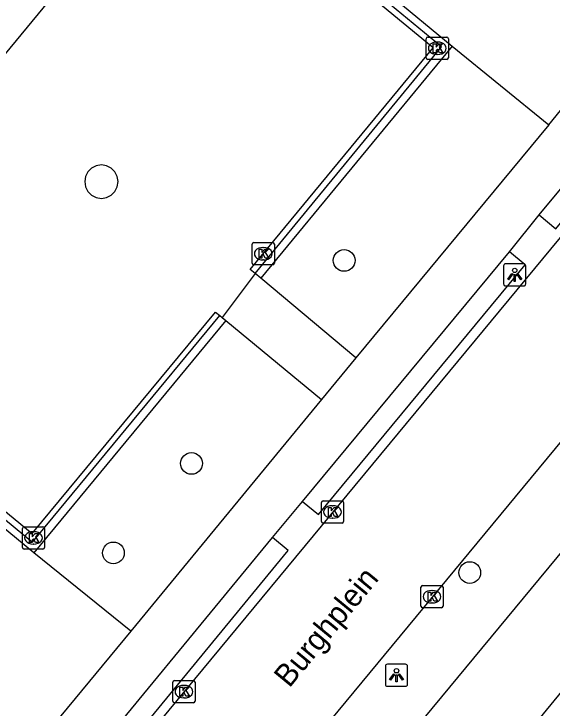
# Model space of a CAD drawing. Extents: x 162074 to 163034, y 381824 to 382557.
# Drawn here: x 162400.04 to 162424.23, y 382217.31 to 382248.53 of the extents above; entities that cross this region are included whole.
import ezdxf

# ---------------------------------------------------------------- set-up
doc = ezdxf.new("R2010")
doc.units = 0
for name, color, linetype in [('IMGEO_Boom', 7, 'Continuous'), ('IMGEO_Groenvoorziening', 7, 'Continuous'), ('IMGEO_Kolk', 7, 'Continuous'), ('IMGEO_Lichtpunt', 7, 'Continuous'), ('IMGEO_Muur', 7, 'Continuous'), ('IMGEO_Openbare_ruimte_label', 7, 'Continuous'), ('IMGEO_Pand', 7, 'Continuous'), ('IMGEO_Rijbaan_lokaal_open', 7, 'Continuous'), ('IMGEO_Terreindeel_halfverhard', 7, 'Continuous'), ('IMGEO_Voetpad_gesloten', 7, 'Continuous'), ('IMGEO_Voetpad_open', 7, 'Continuous')]:
    doc.layers.add(name, color=color, linetype=linetype)

msp = doc.modelspace()

# ---------------------------------------------------------------- linework, layer by layer
at = {"layer": 'IMGEO_Boom'}
for centre in [(162414.879, 382237.443), (162408.018, 382228.314), (162404.508, 382224.29), (162420.526, 382223.405)]:
    msp.add_circle(centre, 0.489, dxfattribs=at)
at = {"layer": 'IMGEO_Groenvoorziening'}
for points in [[(162419.741, 382247.083), (162424.079, 382243.537)], [(162405.299, 382220.769), (162400.932, 382224.293)]]:
    msp.add_lwpolyline(points, dxfattribs=at)
at = {"layer": 'IMGEO_Kolk'}
for p, q in [((162418.565, 382246.559), (162418.565, 382247.411)), ((162418.64, 382247.485), (162419.492, 382247.485)), ((162419.566, 382247.411), (162419.566, 382246.559)), ((162419.053, 382247.265), (162419.078, 382247.265)), ((162419.076, 382246.705), (162419.051, 382246.705)), ((162419.492, 382246.485), (162418.64, 382246.485)), ((162410.818, 382238.247), (162411.67, 382238.247)), ((162410.743, 382237.321), (162410.743, 382238.173)), ((162411.231, 382238.027), (162411.256, 382238.027)), ((162411.744, 382238.173), (162411.744, 382237.321)), ((162411.254, 382237.467), (162411.229, 382237.467)), ((162411.67, 382237.247), (162410.818, 382237.247)), ((162413.856, 382225.706), (162413.856, 382226.558)), ((162413.931, 382226.632), (162414.783, 382226.632)), ((162414.344, 382226.412), (162414.369, 382226.412)), ((162414.857, 382226.558), (162414.857, 382225.706)), ((162414.367, 382225.852), (162414.342, 382225.852)), ((162400.49, 382225.465), (162401.342, 382225.465)), ((162414.783, 382225.632), (162413.931, 382225.632)), ((162400.415, 382224.539), (162400.415, 382225.391)), ((162400.903, 382225.245), (162400.928, 382225.245)), ((162401.416, 382225.391), (162401.416, 382224.539)), ((162400.926, 382224.685), (162400.901, 382224.685)), ((162401.342, 382224.465), (162400.49, 382224.465)), ((162418.328, 382221.896), (162418.328, 382222.748)), ((162418.403, 382222.822), (162419.255, 382222.822)), ((162419.329, 382222.748), (162419.329, 382221.896)), ((162418.816, 382222.602), (162418.841, 382222.602)), ((162418.839, 382222.042), (162418.814, 382222.042)), ((162419.255, 382221.822), (162418.403, 382221.822)), ((162407.178, 382217.625), (162407.178, 382218.477)), ((162407.253, 382218.551), (162408.105, 382218.551)), ((162407.666, 382218.331), (162407.691, 382218.331)), ((162408.179, 382218.477), (162408.179, 382217.625)), ((162407.689, 382217.771), (162407.664, 382217.771)), ((162408.105, 382217.551), (162407.253, 382217.551))]:
    msp.add_line(p, q, dxfattribs=at)
for points in [[(162418.565, 382246.559), (162418.565, 382247.411)], [(162418.64, 382247.485), (162419.492, 382247.485)], [(162419.566, 382247.411), (162419.566, 382246.559)], [(162418.886, 382247.185), (162419.009, 382247.185), (162419.009, 382247.034), (162419.139, 382247.185), (162419.303, 382247.185), (162419.157, 382247.034), (162419.31, 382246.785), (162419.158, 382246.785), (162419.073, 382246.949), (162419.009, 382246.882), (162419.009, 382246.785), (162418.886, 382246.785), (162418.886, 382247.185)], [(162419.492, 382246.485), (162418.64, 382246.485)], [(162410.818, 382238.247), (162411.67, 382238.247)], [(162410.743, 382237.321), (162410.743, 382238.173)], [(162411.064, 382237.947), (162411.187, 382237.947), (162411.187, 382237.796), (162411.317, 382237.947), (162411.481, 382237.947), (162411.335, 382237.796), (162411.488, 382237.547), (162411.336, 382237.547), (162411.251, 382237.711), (162411.187, 382237.644), (162411.187, 382237.547), (162411.064, 382237.547), (162411.064, 382237.947)], [(162411.744, 382238.173), (162411.744, 382237.321)], [(162411.67, 382237.247), (162410.818, 382237.247)], [(162413.856, 382225.706), (162413.856, 382226.558)], [(162413.931, 382226.632), (162414.783, 382226.632)], [(162414.857, 382226.558), (162414.857, 382225.706)], [(162414.177, 382226.332), (162414.3, 382226.332), (162414.3, 382226.181), (162414.43, 382226.332), (162414.594, 382226.332), (162414.448, 382226.181), (162414.601, 382225.932), (162414.449, 382225.932), (162414.364, 382226.096), (162414.3, 382226.029), (162414.3, 382225.932), (162414.177, 382225.932), (162414.177, 382226.332)], [(162400.49, 382225.465), (162401.342, 382225.465)], [(162414.783, 382225.632), (162413.931, 382225.632)], [(162400.415, 382224.539), (162400.415, 382225.391)], [(162400.736, 382225.165), (162400.859, 382225.165), (162400.859, 382225.014), (162400.989, 382225.165), (162401.153, 382225.165), (162401.007, 382225.014), (162401.16, 382224.765), (162401.008, 382224.765), (162400.923, 382224.929), (162400.859, 382224.862), (162400.859, 382224.765), (162400.736, 382224.765), (162400.736, 382225.165)], [(162401.416, 382225.391), (162401.416, 382224.539)], [(162401.342, 382224.465), (162400.49, 382224.465)], [(162418.328, 382221.896), (162418.328, 382222.748)], [(162418.403, 382222.822), (162419.255, 382222.822)], [(162419.329, 382222.748), (162419.329, 382221.896)], [(162418.649, 382222.522), (162418.772, 382222.522), (162418.772, 382222.371), (162418.902, 382222.522), (162419.066, 382222.522), (162418.92, 382222.371), (162419.073, 382222.122), (162418.921, 382222.122), (162418.836, 382222.286), (162418.772, 382222.219), (162418.772, 382222.122), (162418.649, 382222.122), (162418.649, 382222.522)], [(162419.255, 382221.822), (162418.403, 382221.822)], [(162407.178, 382217.625), (162407.178, 382218.477)], [(162407.253, 382218.551), (162408.105, 382218.551)], [(162407.499, 382218.251), (162407.622, 382218.251), (162407.622, 382218.1), (162407.752, 382218.251), (162407.916, 382218.251), (162407.77, 382218.1), (162407.923, 382217.851), (162407.771, 382217.851), (162407.686, 382218.015), (162407.622, 382217.948), (162407.622, 382217.851), (162407.499, 382217.851), (162407.499, 382218.251)], [(162408.179, 382218.477), (162408.179, 382217.625)], [(162408.105, 382217.551), (162407.253, 382217.551)]]:
    msp.add_lwpolyline(points, dxfattribs=at)
for centre, start, end in [((162418.642, 382247.409), 91.552, 178.448), ((162418.642, 382247.409), 91.552, 178.448), ((162419.49, 382247.409), 1.552, 88.448), ((162419.49, 382247.409), 1.552, 88.448), ((162418.642, 382246.561), 181.552, 268.448), ((162418.642, 382246.561), 181.552, 268.448), ((162419.49, 382246.561), 271.552, 358.448), ((162419.49, 382246.561), 271.552, 358.448), ((162410.82, 382238.171), 91.552, 178.448), ((162410.82, 382238.171), 91.552, 178.448), ((162411.668, 382238.171), 1.552, 88.448), ((162411.668, 382238.171), 1.552, 88.448), ((162410.82, 382237.323), 181.552, 268.448), ((162410.82, 382237.323), 181.552, 268.448), ((162411.668, 382237.323), 271.552, 358.448), ((162411.668, 382237.323), 271.552, 358.448), ((162413.933, 382226.556), 91.552, 178.448), ((162413.933, 382226.556), 91.552, 178.448), ((162414.781, 382226.556), 1.552, 88.448), ((162414.781, 382226.556), 1.552, 88.448), ((162400.492, 382225.389), 91.552, 178.448), ((162400.492, 382225.389), 91.552, 178.448), ((162401.34, 382225.389), 1.552, 88.448), ((162401.34, 382225.389), 1.552, 88.448), ((162413.933, 382225.708), 181.552, 268.448), ((162413.933, 382225.708), 181.552, 268.448), ((162414.781, 382225.708), 271.552, 358.448), ((162414.781, 382225.708), 271.552, 358.448), ((162400.492, 382224.541), 181.552, 268.448), ((162400.492, 382224.541), 181.552, 268.448), ((162401.34, 382224.541), 271.552, 358.448), ((162401.34, 382224.541), 271.552, 358.448), ((162418.405, 382222.746), 91.552, 178.448), ((162418.405, 382222.746), 91.552, 178.448), ((162419.253, 382222.746), 1.552, 88.448), ((162419.253, 382222.746), 1.552, 88.448), ((162418.405, 382221.898), 181.552, 268.448), ((162418.405, 382221.898), 181.552, 268.448), ((162419.253, 382221.898), 271.552, 358.448), ((162419.253, 382221.898), 271.552, 358.448), ((162407.255, 382218.475), 91.552, 178.448), ((162407.255, 382218.475), 91.552, 178.448), ((162408.103, 382218.475), 1.552, 88.448), ((162408.103, 382218.475), 1.552, 88.448), ((162407.255, 382217.627), 181.552, 268.448), ((162407.255, 382217.627), 181.552, 268.448), ((162408.103, 382217.627), 271.552, 358.448), ((162408.103, 382217.627), 271.552, 358.448)]:
    msp.add_arc(centre, 0.0765, start, end, dxfattribs=at)
for centre, major_axis, ratio, start_param, end_param in [((162419.052, 382246.985), (-0.387, 0.002), 0.722429, 4.712389, 7.853982), ((162419.077, 382246.985), (-0.39, 0.002), 0.717154, 1.570796, 4.712389), ((162411.23, 382237.747), (-0.387, 0.002), 0.722429, 4.712389, 7.853982), ((162411.255, 382237.747), (-0.39, 0.002), 0.717154, 1.570796, 4.712389), ((162414.343, 382226.132), (-0.387, 0.002), 0.722429, 4.712389, 7.853982), ((162414.368, 382226.132), (-0.39, 0.002), 0.717154, 1.570796, 4.712389), ((162400.902, 382224.965), (-0.387, 0.002), 0.722429, 4.712389, 7.853982), ((162400.927, 382224.965), (-0.39, 0.002), 0.717154, 1.570796, 4.712389), ((162418.815, 382222.322), (-0.387, 0.002), 0.722429, 4.712389, 7.853982), ((162418.84, 382222.322), (-0.39, 0.002), 0.717154, 1.570796, 4.712389), ((162407.665, 382218.051), (-0.387, 0.002), 0.722429, 4.712389, 7.853982), ((162407.69, 382218.051), (-0.39, 0.002), 0.717154, 1.570796, 4.712389)]:
    msp.add_ellipse(centre, major_axis=major_axis, ratio=ratio, start_param=start_param, end_param=end_param, dxfattribs=at)
at = {"layer": 'IMGEO_Lichtpunt'}
for p, q in [((162422.951, 382237.293), (162422.143, 382237.293)), ((162422.951, 382237.293), (162422.143, 382237.293)), ((162422.049, 382237.198), (162422.049, 382236.391)), ((162422.049, 382237.198), (162422.049, 382236.391)), ((162423.045, 382236.391), (162423.045, 382237.198)), ((162423.045, 382236.391), (162423.045, 382237.198)), ((162422.143, 382236.297), (162422.951, 382236.297)), ((162422.143, 382236.297), (162422.951, 382236.297)), ((162416.733, 382219.192), (162416.733, 382218.385)), ((162416.733, 382219.192), (162416.733, 382218.385)), ((162417.635, 382219.287), (162416.827, 382219.287)), ((162417.635, 382219.287), (162416.827, 382219.287)), ((162417.729, 382218.385), (162417.729, 382219.192)), ((162417.729, 382218.385), (162417.729, 382219.192)), ((162416.827, 382218.291), (162417.635, 382218.291)), ((162416.827, 382218.291), (162417.635, 382218.291))]:
    msp.add_line(p, q, dxfattribs=at)
for points in [[(162422.423, 382236.862), (162422.462, 382236.834), (162422.274, 382236.572), (162422.236, 382236.599), (162422.423, 382236.862)], [(162422.525, 382236.814), (162422.572, 382236.814), (162422.572, 382236.492), (162422.525, 382236.492), (162422.525, 382236.814)], [(162422.635, 382236.834), (162422.673, 382236.861), (162422.86, 382236.599), (162422.821, 382236.571), (162422.635, 382236.834)], [(162417.107, 382218.856), (162417.146, 382218.828), (162416.958, 382218.566), (162416.92, 382218.593), (162417.107, 382218.856)], [(162417.209, 382218.808), (162417.256, 382218.808), (162417.256, 382218.486), (162417.209, 382218.486), (162417.209, 382218.808)], [(162417.319, 382218.828), (162417.357, 382218.855), (162417.544, 382218.593), (162417.505, 382218.565), (162417.319, 382218.828)]]:
    msp.add_lwpolyline(points, dxfattribs=at)
for centre in [(162422.548, 382236.996), (162417.232, 382218.99)]:
    msp.add_circle(centre, 0.0994, dxfattribs=at)
for centre, start, end in [((162422.143, 382237.198), 90, 180), ((162422.143, 382237.198), 90, 180), ((162422.951, 382237.198), 0, 90), ((162422.951, 382237.198), 0, 90), ((162422.143, 382236.391), 180, 270), ((162422.143, 382236.391), 180, 270), ((162422.951, 382236.391), 270, 0), ((162422.951, 382236.391), 270, 360), ((162416.827, 382219.192), 90, 180), ((162416.827, 382219.192), 90, 180), ((162417.635, 382219.192), 0, 90), ((162417.635, 382219.192), 0, 90), ((162416.827, 382218.385), 180, 270), ((162416.827, 382218.385), 180, 270), ((162417.635, 382218.385), 270, 0), ((162417.635, 382218.385), 270, 360)]:
    msp.add_arc(centre, 0.0946, start, end, dxfattribs=at)
at = {"layer": 'IMGEO_Muur'}
for points in [[(162410.874, 382236.862), (162419.258, 382247.053), (162415.693, 382250), (162407.021, 382257.168), (162404.174, 382253.715)], [(162416.899, 382249.432), (162419.741, 382247.083)], [(162419.741, 382247.083), (162411.133, 382236.641)], [(162391.509, 382238.364), (162388.626, 382234.9), (162400.869, 382224.777), (162409.288, 382234.967)], [(162411.133, 382236.641), (162410.874, 382236.862)], [(162409.288, 382234.967), (162409.39, 382234.885)], [(162409.39, 382234.885), (162409.569, 382234.741)], [(162409.569, 382234.741), (162400.932, 382224.293)], [(162400.932, 382224.293), (162390.268, 382233.111)]]:
    msp.add_lwpolyline(points, dxfattribs=at)
at = {"layer": 'IMGEO_Pand'}
msp.add_lwpolyline([(162422.644, 382214.639), (162423.758, 382215.984), (162423.279, 382216.38), (162425.224, 382218.73), (162425.736, 382218.306), (162426.454, 382219.172)], dxfattribs=at)
at = {"layer": 'IMGEO_Rijbaan_lokaal_open'}
for points in [[(162410.874, 382236.862), (162410.66, 382237.039), (162418.881, 382247.006), (162415.258, 382250), (162407.062, 382256.772), (162404.384, 382253.54)], [(162436.767, 382253.204), (162403.183, 382212.607)], [(162441.305, 382249.499), (162409.427, 382210.917)], [(162391.696, 382238.202), (162389, 382234.925), (162400.85, 382225.158), (162409.097, 382235.124), (162409.288, 382234.967)]]:
    msp.add_lwpolyline(points, dxfattribs=at)
at = {"layer": 'IMGEO_Terreindeel_halfverhard'}
msp.add_lwpolyline([(162404.201, 382240.272), (162404.41, 382240.379), (162404.576, 382240.545), (162404.683, 382240.754), (162404.719, 382240.987), (162404.683, 382241.219), (162404.576, 382241.428), (162404.41, 382241.594), (162404.201, 382241.701), (162403.969, 382241.737), (162403.736, 382241.701), (162403.527, 382241.594), (162403.361, 382241.428), (162403.254, 382241.219), (162403.218, 382240.987), (162403.254, 382240.754), (162403.361, 382240.545), (162403.527, 382240.379), (162403.736, 382240.272), (162403.969, 382240.236), (162404.201, 382240.272)], dxfattribs=at)
at = {"layer": 'IMGEO_Voetpad_gesloten'}
for points in [[(162424.079, 382243.537), (162429.318, 382250), (162432.056, 382253.378)], [(162423.643, 382239.491), (162432.369, 382250), (162434.441, 382252.496)], [(162424.079, 382243.537), (162415.408, 382233.07)], [(162422.308, 382237.834), (162423.643, 382239.491)], [(162413.008, 382226.597), (162422.308, 382237.834)], [(162415.408, 382233.07), (162413.858, 382231.184)], [(162413.858, 382231.184), (162405.299, 382220.769)], [(162411.657, 382224.982), (162413.008, 382226.597)], [(162402.113, 382213.38), (162411.657, 382224.982)], [(162405.299, 382220.769), (162399.925, 382214.283)]]:
    msp.add_lwpolyline(points, dxfattribs=at)
at = {"layer": 'IMGEO_Voetpad_open'}
for points in [[(162391.696, 382238.202), (162392.223, 382237.744), (162402.342, 382250), (162404.906, 382253.105), (162404.384, 382253.54)], [(162423.643, 382239.491), (162424.387, 382238.869), (162433.57, 382250), (162435.17, 382251.939), (162434.441, 382252.496)], [(162441.857, 382245.142), (162408.092, 382204.333)], [(162413.008, 382226.597), (162413.733, 382226.021), (162423.023, 382237.249), (162422.308, 382237.834)], [(162410.874, 382236.862), (162409.39, 382234.885)], [(162415.408, 382233.07), (162411.133, 382236.641)], [(162409.569, 382234.741), (162413.858, 382231.184)], [(162402.113, 382213.38), (162402.831, 382212.8), (162412.361, 382224.396), (162411.657, 382224.982)]]:
    msp.add_lwpolyline(points, dxfattribs=at)

# ---------------------------------------------------------------- texts
at = {"layer": 'IMGEO_Openbare_ruimte_label'}
msp.add_text('Burghplein', height=1, rotation=50.5171, dxfattribs=at).set_placement((162412.415, 382218.186))

doc.saveas('drawing.dxf')
